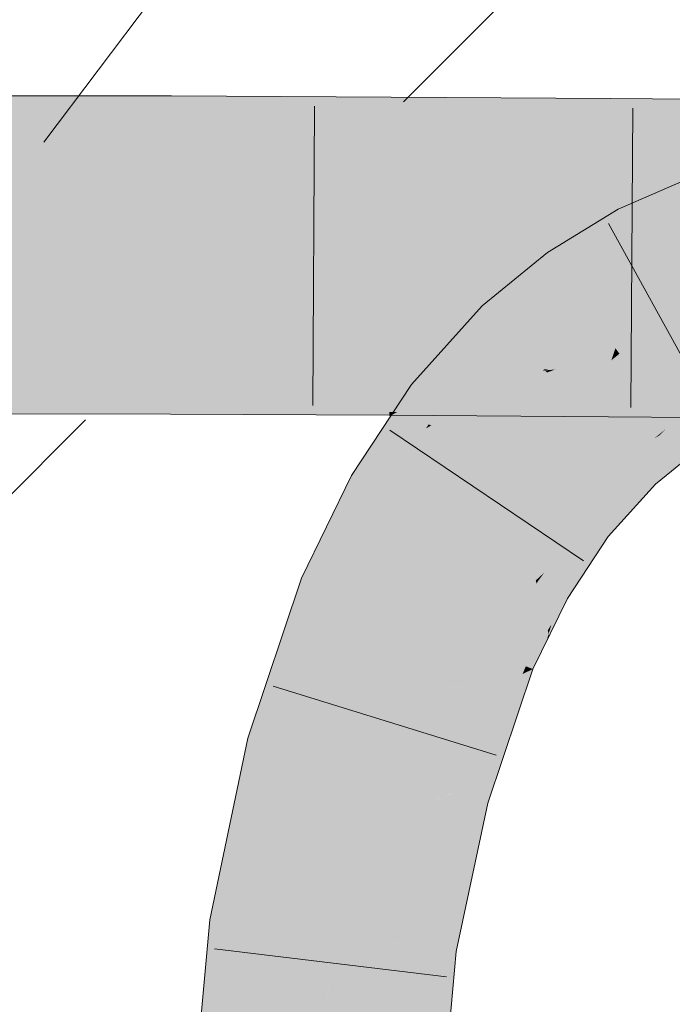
# Model space of a CAD drawing. Extents: x -620 to 300, y 62 to 1162.
# Tile 269 of 300: x 226.255 to 226.912, y 957.744 to 958.734. Entities that reach past the tile are written whole.
import ezdxf

# ---------------------------------------------------------------- set-up
doc = ezdxf.new("R2010")
doc.units = 0
doc.layers.get('0').update_dxf_attribs({"lineweight": 13})
doc.layers.add('E_Detail_Linie_Text_Bem', color=7, linetype='Continuous', lineweight=13)
for name, color, linetype, lineweight, true_color in [('E_Detail_Wandschraffur', 7, 'Continuous', 5, 0xc0c0c0), ('E_Leerrohr 25-A06G94ES8I', 7, 'Continuous', 9, 0xff8000), ('E_Leerrohr 25-Shading', 7, 'Continuous', 9, 0xff8000), ('E_Leerrohr 32-A06G94EU8I', 7, 'Continuous', 9, 0x00b300), ('E_Leerrohr 32-Shading', 7, 'Continuous', 9, 0x00b300)]:
    doc.layers.add(name, color=color, linetype=linetype, lineweight=lineweight, true_color=true_color)

# ---------------------------------------------------------------- blocks, each defined once
blk = doc.blocks.new('Shading-A06G94358I', base_point=(225.34361, 853.86963))
at = {"layer": 'E_Leerrohr 25-Shading', "color": 43, "true_color": 0xd7ab7f}
for points in [[(226.9355, 958.57764), (226.85738, 958.54376), (226.91357, 958.52832), (226.87422, 958.51129)], [(226.78616, 958.50031), (226.80733, 958.4704), (226.85738, 958.54376), (226.87422, 958.51129)], [(226.78616, 958.50031), (226.72047, 958.44635), (226.78865, 958.45508), (226.7382, 958.4281)], [(226.78616, 958.50031), (226.78865, 958.45508), (226.80733, 958.4704)], [(226.7382, 958.4281), (226.746, 958.4201), (226.78865, 958.45508)], [(226.7382, 958.4281), (226.72047, 958.44635), (226.64938, 958.36725), (226.64922, 958.36737)], [(226.746, 958.4201), (226.7382, 958.4281), (226.65854, 958.36017), (226.64938, 958.36725)], [(226.7189, 958.39008), (226.746, 958.4201), (226.66147, 958.35791), (226.65854, 958.36017)], [(226.7189, 958.39008), (226.66147, 958.35791), (226.69186, 958.37158)], [(226.7189, 958.39008), (226.69186, 958.37158), (226.70923, 958.37939)], [(226.70923, 958.37939), (226.69186, 958.37158), (226.70413, 958.37372), (226.67822, 958.36224)], [(226.69186, 958.37158), (226.66147, 958.35791), (226.67822, 958.36224), (226.66405, 958.3559)], [(226.67564, 958.36047), (226.66638, 958.35413), (226.70306, 958.37256), (226.67819, 958.34497)], [(226.70413, 958.37372), (226.67822, 958.36224), (226.70306, 958.37256), (226.67564, 958.36047)], [(226.65854, 958.36017), (226.64922, 958.36737), (226.64656, 958.34979), (226.6326, 958.34222)], [(226.66147, 958.35791), (226.65854, 958.36017), (226.64656, 958.34979)], [(226.66405, 958.3559), (226.66638, 958.35413), (226.67822, 958.36224)], [(226.62567, 958.33173), (226.66638, 958.35413), (226.63654, 958.34113), (226.66405, 958.3559)], [(226.66638, 958.35413), (226.62567, 958.33173), (226.64665, 958.33704)], [(226.6326, 958.34222), (226.62567, 958.33173), (226.64656, 958.34979)], [(226.66405, 958.3559), (226.66147, 958.35791), (226.63654, 958.34113), (226.64656, 958.34979)], [(226.64665, 958.33704), (226.67819, 958.34497), (226.66638, 958.35413)], [(226.95551, 958.35431), (226.90958, 958.32623), (226.93953, 958.3017), (226.93074, 958.29633)], [(226.6111, 958.26318), (226.67819, 958.34497), (226.60588, 958.3017), (226.64665, 958.33704)], [(226.67819, 958.34497), (226.6111, 958.26318), (226.66655, 958.32733)], [(226.64665, 958.33704), (226.62567, 958.33173), (226.60588, 958.3017)], [(226.66655, 958.32733), (226.6111, 958.26318), (226.66393, 958.32336), (226.61157, 958.26288)], [(226.61157, 958.26288), (226.62064, 958.25775), (226.66393, 958.32336)], [(226.90987, 958.32581), (226.90958, 958.32623), (226.87323, 958.28937), (226.90462, 958.3222)], [(226.90987, 958.32581), (226.87323, 958.28937), (226.87408, 958.28851)], [(226.87408, 958.28851), (226.89482, 958.26721), (226.90987, 958.32581), (226.93074, 958.29633)], [(226.89919, 958.31653), (226.90462, 958.3222), (226.89343, 958.31305)], [(226.87323, 958.28937), (226.89919, 958.31653), (226.86929, 958.2934), (226.89343, 958.31305)], [(226.6111, 958.26318), (226.60588, 958.3017), (226.58879, 958.27582)], [(226.85596, 958.26379), (226.87323, 958.28937), (226.81812, 958.23694), (226.86929, 958.2934)], [(226.87408, 958.28851), (226.87323, 958.28937), (226.83197, 958.22626), (226.8311, 958.22693)], [(226.83197, 958.22626), (226.84709, 958.2146), (226.87408, 958.28851), (226.89482, 958.26721)], [(226.58879, 958.27582), (226.53865, 958.17267), (226.6111, 958.26318), (226.54758, 958.16919)], [(226.6111, 958.26318), (226.54758, 958.16919), (226.61157, 958.26288), (226.54799, 958.16901)], [(226.54799, 958.16901), (226.57274, 958.1593), (226.61157, 958.26288), (226.62064, 958.25775)], [(226.85596, 958.26379), (226.81812, 958.23694), (226.82318, 958.23303)], [(226.8311, 958.22693), (226.85596, 958.26379), (226.82318, 958.23303)], [(226.81812, 958.23694), (226.77434, 958.17041), (226.81976, 958.23566)], [(226.77434, 958.17041), (226.78291, 958.17828), (226.81976, 958.23566), (226.82318, 958.23303)], [(226.78291, 958.17828), (226.82758, 958.21918), (226.82318, 958.23303), (226.8311, 958.22693)], [(226.83197, 958.22626), (226.8311, 958.22693), (226.80003, 958.15582), (226.79916, 958.15631)], [(226.80003, 958.15582), (226.80617, 958.15234), (226.83197, 958.22626), (226.84709, 958.2146)], [(226.78308, 958.16547), (226.82758, 958.21918), (226.77632, 958.16931), (226.78291, 958.17828)], [(226.79916, 958.15631), (226.82758, 958.21918), (226.78308, 958.16547)], [(226.53865, 958.17267), (226.51865, 958.11316), (226.54758, 958.16919)], [(226.78291, 958.17828), (226.77434, 958.17041), (226.77632, 958.16931)], [(226.54758, 958.16919), (226.51865, 958.11316), (226.54799, 958.16901), (226.51944, 958.11383)], [(226.51944, 958.11383), (226.57274, 958.1593), (226.54799, 958.16901)], [(226.77515, 958.16705), (226.77434, 958.17041), (226.73729, 958.09473)], [(226.73964, 958.09375), (226.77766, 958.15656), (226.73729, 958.09473), (226.77515, 958.16705)], [(226.77632, 958.16931), (226.77434, 958.17041), (226.77515, 958.16705)], [(226.77766, 958.15656), (226.78308, 958.16547), (226.77515, 958.16705), (226.77632, 958.16931)], [(226.77766, 958.15656), (226.79916, 958.15631), (226.78308, 958.16547)], [(226.51865, 958.11316), (226.48456, 958.01172), (226.57274, 958.1593), (226.51991, 958.00214)], [(226.77766, 958.15656), (226.73964, 958.09375), (226.78426, 958.12897), (226.7585, 958.08636)], [(226.79916, 958.15631), (226.77766, 958.15656), (226.79753, 958.15094), (226.78426, 958.12897)], [(226.80003, 958.15582), (226.79916, 958.15631), (226.78769, 958.11462), (226.78725, 958.11652)], [(226.78769, 958.11462), (226.80617, 958.15234), (226.80003, 958.15582)], [(226.78426, 958.12897), (226.78638, 958.12012), (226.79753, 958.15094), (226.79016, 958.12628)], [(226.7585, 958.08636), (226.76434, 958.08411), (226.78426, 958.12897), (226.78638, 958.12012)], [(226.78638, 958.12012), (226.78725, 958.11652), (226.79016, 958.12628)], [(226.76434, 958.08411), (226.77136, 958.0813), (226.78638, 958.12012), (226.78725, 958.11652)], [(226.78725, 958.11652), (226.77136, 958.0813), (226.78511, 958.10938)], [(226.78769, 958.11462), (226.78725, 958.11652), (226.78511, 958.10938)], [(226.73729, 958.09473), (226.72505, 958.05841), (226.73964, 958.09375)], [(226.74733, 958.09076), (226.73964, 958.09375), (226.73697, 958.06427), (226.72505, 958.05841)], [(226.75261, 958.07202), (226.7585, 958.08636), (226.73697, 958.06427), (226.74733, 958.09076)], [(226.76434, 958.08411), (226.7585, 958.08636), (226.76105, 958.07623), (226.75261, 958.07202)], [(226.76105, 958.07623), (226.77136, 958.0813), (226.76434, 958.08411)], [(226.70879, 957.95117), (226.76105, 958.07623), (226.70352, 957.95258), (226.75261, 958.07202)], [(226.76169, 958.05261), (226.77136, 958.0813), (226.75183, 958.05414), (226.76105, 958.07623)], [(226.73697, 958.06427), (226.72505, 958.05841), (226.69427, 957.95508), (226.69058, 957.95612)], [(226.70352, 957.95258), (226.75261, 958.07202), (226.69427, 957.95508), (226.73697, 958.06427)], [(226.72592, 957.94653), (226.76169, 958.05261), (226.70879, 957.95117), (226.75183, 958.05414)], [(226.44632, 957.82904), (226.48264, 957.82434), (226.48456, 958.01172), (226.51991, 958.00214)], [(226.69427, 957.95508), (226.69058, 957.95612), (226.65799, 957.80194), (226.65797, 957.80194)], [(226.66472, 957.80109), (226.70352, 957.95258), (226.65799, 957.80194), (226.69427, 957.95508)], [(226.70879, 957.95117), (226.70352, 957.95258), (226.66917, 957.80054), (226.66472, 957.80109)], [(226.66917, 957.80054), (226.69429, 957.7973), (226.70879, 957.95117), (226.72592, 957.94653)], [(226.41135, 957.44434), (226.44792, 957.44275), (226.44632, 957.82904), (226.48264, 957.82434)], [(226.66472, 957.80109), (226.65797, 957.80194), (226.62453, 957.43488)], [(226.66917, 957.80054), (226.66472, 957.80109), (226.62665, 957.43481), (226.62453, 957.43488)], [(226.62665, 957.43481), (226.6611, 957.43329), (226.66917, 957.80054), (226.69429, 957.7973)]]:
    blk.add_solid(points, dxfattribs=at)
at = {"layer": 'E_Leerrohr 25-Shading', "color": 31, "true_color": 0xfabd7f}
for points in [[(226.89404, 958.47296), (226.91357, 958.52832), (226.87422, 958.51129)], [(226.89404, 958.47296), (226.96371, 958.48132), (226.91357, 958.52832), (226.95435, 958.51746)], [(226.89404, 958.47296), (226.87422, 958.51129), (226.81454, 958.46027), (226.80733, 958.4704)], [(226.97008, 958.45673), (226.96371, 958.48132), (226.9064, 958.4491), (226.89404, 958.47296)], [(226.81454, 958.46027), (226.80733, 958.4704), (226.78865, 958.45508)], [(226.9064, 958.4491), (226.89404, 958.47296), (226.83099, 958.43707), (226.81454, 958.46027)], [(226.83099, 958.43707), (226.81454, 958.46027), (226.746, 958.4201), (226.78865, 958.45508)], [(226.89326, 958.42487), (226.9064, 958.4491), (226.84511, 958.41718), (226.83099, 958.43707)], [(226.91486, 958.4328), (226.9064, 958.4491), (226.90494, 958.4267), (226.89326, 958.42487)], [(226.95824, 958.45532), (226.9064, 958.4491), (226.91486, 958.4328)], [(226.84511, 958.41718), (226.83099, 958.43707), (226.76451, 958.40112), (226.746, 958.4201)], [(226.92075, 958.42139), (226.91486, 958.4328), (226.90494, 958.4267)], [(226.76451, 958.40112), (226.746, 958.4201), (226.7189, 958.39008)], [(226.88901, 958.41699), (226.89326, 958.42487), (226.85257, 958.40662), (226.84511, 958.41718)], [(226.89326, 958.42487), (226.88901, 958.41699), (226.90494, 958.4267)], [(226.88901, 958.41699), (226.92075, 958.42139), (226.90494, 958.4267)], [(226.88901, 958.41699), (226.91827, 958.3894), (226.92075, 958.42139), (226.93832, 958.38745)], [(226.80891, 958.39087), (226.85257, 958.40662), (226.76451, 958.40112), (226.84511, 958.41718)], [(226.88223, 958.41504), (226.85257, 958.40662), (226.87436, 958.40948), (226.85448, 958.40393)], [(226.87418, 958.40942), (226.85448, 958.40393), (226.85846, 958.39832)], [(226.88759, 958.3783), (226.87871, 958.41071), (226.86797, 958.38489), (226.85846, 958.39832)], [(226.87871, 958.41071), (226.87418, 958.40942), (226.85846, 958.39832)], [(226.87871, 958.41071), (226.88901, 958.41699), (226.87436, 958.40948), (226.88223, 958.41504)], [(226.89935, 958.38), (226.88901, 958.41699), (226.88673, 958.38141), (226.87871, 958.41071)], [(226.91827, 958.3894), (226.88901, 958.41699), (226.89613, 958.39154)], [(226.7776, 958.38763), (226.76451, 958.40112), (226.70923, 958.37939), (226.7189, 958.39008)], [(226.80891, 958.39087), (226.76451, 958.40112), (226.7776, 958.38763)], [(226.85448, 958.40393), (226.85257, 958.40662), (226.78357, 958.38153), (226.78342, 958.38165)], [(226.85448, 958.40393), (226.78357, 958.38153), (226.79401, 958.38251)], [(226.85448, 958.40393), (226.78555, 958.37946), (226.85037, 958.39172), (226.7861, 958.37891)], [(226.85448, 958.40393), (226.85037, 958.39172), (226.85846, 958.39832)], [(226.7776, 958.38763), (226.78252, 958.38257), (226.80891, 958.39087), (226.78726, 958.38306)], [(226.7861, 958.37891), (226.80765, 958.35675), (226.85037, 958.39172)], [(226.90462, 958.3222), (226.86617, 958.38562), (226.80765, 958.35675), (226.85037, 958.39172)], [(226.86617, 958.38562), (226.85846, 958.39832), (226.85037, 958.39172)], [(226.86797, 958.38489), (226.85846, 958.39832), (226.86617, 958.38562)], [(226.9137, 958.32874), (226.95551, 958.35431), (226.89613, 958.39154), (226.91827, 958.3894)], [(226.78342, 958.38165), (226.67819, 958.34497), (226.6868, 958.33832)], [(226.70306, 958.37256), (226.67819, 958.34497), (226.78169, 958.38104)], [(226.78342, 958.38165), (226.6868, 958.33832), (226.78555, 958.37946), (226.68887, 958.33673)], [(226.68887, 958.33673), (226.74815, 958.29095), (226.78555, 958.37946), (226.80765, 958.35675)], [(226.78252, 958.38257), (226.70413, 958.37372), (226.78169, 958.38104), (226.70306, 958.37256)], [(226.70923, 958.37939), (226.70413, 958.37372), (226.7776, 958.38763), (226.78252, 958.38257)], [(226.78252, 958.38257), (226.78169, 958.38104), (226.78342, 958.38165)], [(226.78252, 958.38257), (226.78342, 958.38165), (226.78726, 958.38306)], [(226.78357, 958.38153), (226.78555, 958.37946), (226.79401, 958.38251)], [(226.89702, 958.34393), (226.86797, 958.38489), (226.90462, 958.3222), (226.86617, 958.38562)], [(226.89702, 958.34393), (226.88759, 958.3783), (226.86797, 958.38489)], [(226.89702, 958.34393), (226.9137, 958.32874), (226.88673, 958.38141), (226.89935, 958.38)], [(226.80765, 958.35675), (226.74815, 958.29095), (226.86929, 958.2934), (226.80669, 958.24579)], [(226.89343, 958.31305), (226.90462, 958.3222), (226.81239, 958.35187), (226.80765, 958.35675)], [(226.86929, 958.2934), (226.89343, 958.31305), (226.81239, 958.35187)], [(226.67819, 958.34497), (226.66655, 958.32733), (226.6868, 958.33832)], [(226.9137, 958.32874), (226.89702, 958.34393), (226.90958, 958.32623)], [(226.90462, 958.3222), (226.90958, 958.32623), (226.89702, 958.34393)], [(226.6868, 958.33832), (226.66655, 958.32733), (226.68887, 958.33673), (226.66917, 958.32617)], [(226.66917, 958.32617), (226.74815, 958.29095), (226.68887, 958.33673)], [(226.74815, 958.29095), (226.66917, 958.32617), (226.62064, 958.25775), (226.66393, 958.32336)], [(226.66917, 958.32617), (226.66655, 958.32733), (226.66393, 958.32336)], [(226.74815, 958.29095), (226.62064, 958.25775), (226.69748, 958.21411)], [(226.74815, 958.29095), (226.69748, 958.21411), (226.80669, 958.24579), (226.73358, 958.1936)], [(226.80669, 958.24579), (226.81812, 958.23694), (226.86929, 958.2934)], [(226.57274, 958.1593), (226.65501, 958.12701), (226.62064, 958.25775), (226.69748, 958.21411)], [(226.80669, 958.24579), (226.73358, 958.1936), (226.81808, 958.237), (226.76105, 958.17798)], [(226.76105, 958.17798), (226.77434, 958.17041), (226.81808, 958.237), (226.81812, 958.23694)], [(226.69748, 958.21411), (226.66464, 958.14679), (226.73358, 958.1936)], [(226.73358, 958.1936), (226.66464, 958.14679), (226.76105, 958.17798), (226.74745, 958.16461)], [(226.74745, 958.16461), (226.77434, 958.17041), (226.76105, 958.17798)], [(226.74745, 958.16461), (226.66464, 958.14679), (226.69371, 958.11182), (226.65501, 958.12701)], [(226.77434, 958.17041), (226.74745, 958.16461), (226.73729, 958.09473), (226.69371, 958.11182)], [(226.51991, 958.00214), (226.60524, 957.97913), (226.57274, 958.1593), (226.65501, 958.12701)], [(226.65501, 958.12701), (226.63658, 958.07227), (226.73729, 958.09473), (226.72505, 958.05841)], [(226.69791, 958.06262), (226.63658, 958.07227), (226.63133, 957.97211), (226.60524, 957.97913)], [(226.71877, 958.05939), (226.69791, 958.06262), (226.66786, 957.96222), (226.63133, 957.97211)], [(226.69058, 957.95612), (226.72505, 958.05841), (226.66786, 957.96222), (226.71877, 958.05939)], [(226.48264, 957.82434), (226.5703, 957.81317), (226.51991, 958.00214), (226.60524, 957.97913)], [(226.60524, 957.97913), (226.59338, 957.92279), (226.63133, 957.97211)], [(226.63133, 957.97211), (226.59338, 957.92279), (226.66786, 957.96222), (226.65834, 957.94507)], [(226.69057, 957.95605), (226.65834, 957.94507), (226.63548, 957.80487), (226.58427, 957.8114)], [(226.65797, 957.80194), (226.69058, 957.95612), (226.63548, 957.80487), (226.69057, 957.95605)], [(226.65834, 957.94507), (226.69058, 957.95612), (226.66786, 957.96222)], [(226.65834, 957.94507), (226.59338, 957.92279), (226.58427, 957.8114), (226.5703, 957.81317)], [(226.44792, 957.44275), (226.53622, 957.43884), (226.48264, 957.82434), (226.5703, 957.81317)], [(226.5703, 957.81317), (226.56754, 957.78271), (226.58427, 957.8114)], [(226.56754, 957.78271), (226.65797, 957.80194), (226.58427, 957.8114)], [(226.56754, 957.78271), (226.53622, 957.43884), (226.65797, 957.80194), (226.62453, 957.43488)]]:
    blk.add_solid(points, dxfattribs=at)
at = {"layer": 'E_Leerrohr 32-Shading', "color": 83, "true_color": 0x7fbd7f}
for points in [[(226.40765, 958.64044), (226.4077, 958.65753), (226.18637, 958.64099), (226.18636, 958.6579)], [(226.62875, 958.63855), (226.62886, 958.65643), (226.40765, 958.64044), (226.4077, 958.65753)], [(226.84962, 958.63599), (226.84975, 958.65491), (226.62875, 958.63855), (226.62886, 958.65643)], [(227.07025, 958.63336), (227.07037, 958.65338), (226.84962, 958.63599), (226.84975, 958.65491)], [(226.18637, 958.64099), (226.18639, 958.61627), (226.40765, 958.64044), (226.40758, 958.61572)], [(226.40765, 958.64044), (226.40758, 958.61572), (226.62875, 958.63855), (226.62862, 958.61383)], [(226.62875, 958.63855), (226.62862, 958.61383), (226.84962, 958.63599), (226.84946, 958.61127)], [(226.84962, 958.63599), (226.84946, 958.61127), (227.07025, 958.63336), (227.0701, 958.60864)], [(226.18639, 958.61627), (226.18639, 958.61102), (226.40758, 958.61572), (226.40755, 958.61066)], [(226.40756, 958.61139), (226.40755, 958.61066), (226.62859, 958.61017), (226.62859, 958.60956)], [(226.62862, 958.61383), (226.40758, 958.61572), (226.62859, 958.61017), (226.40756, 958.61139)], [(226.84946, 958.61127), (226.62862, 958.61383), (226.84943, 958.60846), (226.62859, 958.61017)], [(226.62859, 958.61017), (226.62859, 958.60956), (226.84943, 958.60846), (226.84943, 958.60809)], [(226.84946, 958.61127), (226.84943, 958.60809), (227.0701, 958.60864), (227.07008, 958.60651)], [(226.40675, 958.36292), (226.40683, 958.3844), (226.18654, 958.36346), (226.18652, 958.3847)], [(226.40683, 958.38416), (226.40675, 958.36292), (226.62724, 958.38257), (226.62712, 958.36102)], [(226.62724, 958.38257), (226.62724, 958.3833), (226.40683, 958.38416), (226.40683, 958.3844)], [(226.62724, 958.38257), (226.62712, 958.36102), (226.84785, 958.38049), (226.8477, 958.35846)], [(226.84785, 958.38049), (226.84787, 958.38177), (226.62724, 958.38257), (226.62724, 958.3833)], [(226.86739, 958.38031), (226.84785, 958.38049), (226.88107, 958.35803), (226.8477, 958.35846)], [(226.84785, 958.38049), (226.89458, 958.38007), (226.84787, 958.38177), (226.88329, 958.38153)], [(227.06853, 958.35577), (226.89934, 958.38), (226.88107, 958.35803), (226.86739, 958.38031)], [(226.89458, 958.38007), (227.06866, 958.37836), (226.88329, 958.38153), (227.06868, 958.38025)], [(226.89934, 958.38), (227.06853, 958.35577), (227.06856, 958.36084)], [(227.06866, 958.37836), (226.89934, 958.38), (227.06856, 958.36084)], [(226.18655, 958.34222), (226.40669, 958.34167), (226.18654, 958.36346), (226.40675, 958.36292)], [(226.40675, 958.36292), (226.40669, 958.34167), (226.62712, 958.36102), (226.62698, 958.33978)], [(226.67374, 958.36047), (226.62712, 958.36102), (226.6349, 958.33972), (226.62698, 958.33978)], [(226.8477, 958.35846), (226.67374, 958.36047), (226.84756, 958.33722), (226.6349, 958.33972)], [(226.98598, 958.35681), (226.8477, 958.35846), (226.99179, 958.33551), (226.84756, 958.33722)], [(226.18655, 958.33789), (226.40668, 958.33752), (226.18655, 958.34222), (226.40669, 958.34167)], [(226.40668, 958.33752), (226.62697, 958.33643), (226.40669, 958.34167), (226.62698, 958.33978)], [(226.62698, 958.33978), (226.62697, 958.33643), (226.63492, 958.33972), (226.6288, 958.33643)], [(226.6288, 958.33643), (226.84753, 958.33496), (226.63492, 958.33972), (226.84756, 958.33722)], [(226.84756, 958.33722), (226.84753, 958.33496), (226.99994, 958.33539), (227.00024, 958.33386)]]:
    blk.add_solid(points, dxfattribs=at)
at = {"layer": 'E_Leerrohr 32-Shading', "color": 83, "true_color": 0x7fd57f}
for points in [[(226.40752, 958.59857), (226.40755, 958.61066), (226.1864, 958.59833), (226.18639, 958.61102)], [(226.62852, 958.5993), (226.62859, 958.60956), (226.40752, 958.59857), (226.40755, 958.61066)], [(226.84938, 958.6004), (226.84943, 958.60809), (226.62852, 958.5993), (226.62859, 958.60956)], [(227.07005, 958.6015), (227.07008, 958.60651), (226.84938, 958.6004), (226.84943, 958.60809)], [(226.18643, 958.53857), (226.40732, 958.53882), (226.1864, 958.59833), (226.40752, 958.59857)], [(226.40732, 958.53882), (226.62817, 958.53955), (226.40752, 958.59857), (226.62852, 958.5993)], [(226.62817, 958.53955), (226.84897, 958.54065), (226.62852, 958.5993), (226.84938, 958.6004)], [(226.84897, 958.54065), (227.06967, 958.54175), (226.84938, 958.6004), (227.07005, 958.6015)], [(226.18645, 958.51825), (226.40726, 958.51819), (226.18643, 958.53857), (226.40732, 958.53882)], [(226.40726, 958.51819), (226.62805, 958.51782), (226.40732, 958.53882), (226.62817, 958.53955)], [(226.62805, 958.51782), (226.8488, 958.5174), (226.62817, 958.53955), (226.84897, 958.54065)], [(226.84897, 958.54065), (226.8488, 958.5174), (227.01787, 958.5415), (226.92003, 958.51727)], [(226.18646, 958.49786), (226.4072, 958.49756), (226.18645, 958.51825), (226.40726, 958.51819)], [(226.40726, 958.51819), (226.4072, 958.49817), (226.62805, 958.51782), (226.62793, 958.49823)], [(226.62805, 958.51782), (226.62793, 958.49823), (226.8488, 958.5174), (226.84866, 958.49811)], [(226.8488, 958.5174), (226.84866, 958.49811), (227.06952, 958.51697), (227.06941, 958.49792)], [(226.40718, 958.49341), (226.4072, 958.49756), (226.18646, 958.49353), (226.18646, 958.49786)], [(226.4072, 958.49817), (226.4072, 958.49756), (226.62793, 958.49823), (226.62791, 958.49646)], [(226.62793, 958.49823), (226.62791, 958.49646), (226.84866, 958.49811), (226.84865, 958.49493)], [(226.84866, 958.49811), (226.84865, 958.49493), (227.06941, 958.49792), (227.06938, 958.49341)], [(226.18646, 958.48737), (226.40715, 958.48761), (226.18646, 958.49353), (226.40718, 958.49341)], [(226.40715, 958.48761), (226.407, 958.43634), (226.62787, 958.48834), (226.62756, 958.43713)], [(226.40715, 958.48761), (226.62787, 958.48834), (226.40718, 958.49341), (226.6279, 958.4931)], [(226.62791, 958.49506), (226.62791, 958.49646), (226.40718, 958.49585), (226.4072, 958.49756)], [(226.40718, 958.49341), (226.6279, 958.4931), (226.40718, 958.49585), (226.62791, 958.49506)], [(226.62787, 958.48834), (226.62756, 958.43713), (226.8486, 958.48944), (226.84825, 958.43823)], [(226.62787, 958.48834), (226.8486, 958.48944), (226.6279, 958.4931), (226.84863, 958.49268)], [(226.6279, 958.4931), (226.84863, 958.49268), (226.62791, 958.49506), (226.84865, 958.49402)], [(226.84865, 958.49402), (226.84865, 958.49493), (226.62791, 958.49506), (226.62791, 958.49646)], [(226.8486, 958.48944), (226.84825, 958.43823), (227.06937, 958.49054), (227.06905, 958.43933)], [(226.8486, 958.48944), (227.06937, 958.49054), (226.84863, 958.49268), (227.06937, 958.49219)], [(227.06937, 958.49219), (227.06938, 958.49341), (226.84863, 958.49268), (226.84865, 958.49493)], [(226.18652, 958.3847), (226.40683, 958.3844), (226.18646, 958.48737), (226.40715, 958.48761)], [(226.84825, 958.43823), (226.84787, 958.38177), (227.06905, 958.43933), (227.06868, 958.38025)], [(226.407, 958.43634), (226.40683, 958.3844), (226.62756, 958.43713), (226.62724, 958.3833)], [(226.62756, 958.43713), (226.62724, 958.3833), (226.84825, 958.43823), (226.84787, 958.38177)]]:
    blk.add_solid(points, dxfattribs=at)
blk = doc.blocks.new('Referenz-A06G94EW8I')
at = {"layer": 'E_Detail_Linie_Text_Bem', "color": 0, "linetype": 'Continuous', "ltscale": 0.13}
blk.add_line((226.27921, 958.61112), (227.94874, 960.81943), dxfattribs=at)
at = {"layer": 'E_Detail_Wandschraffur', "linetype": 'ByBlock', "ltscale": 0.13}
for p, q in [((226.64111, 958.65171), (227.48101, 959.49162)), ((225.01084, 957.02144), (226.32111, 958.33171))]:
    blk.add_line(p, q, dxfattribs=at)
at = {"layer": 'E_Leerrohr 25-A06G94ES8I', "linetype": 'Continuous', "ltscale": 0.13}
for p, q in [((226.85738, 958.54378), (226.9355, 958.57763)), ((226.78616, 958.50029), (226.85738, 958.54378)), ((226.96101, 958.32341), (226.84756, 958.52922)), ((226.72047, 958.44635), (226.78616, 958.50029)), ((226.64921, 958.36737), (226.72047, 958.44635)), ((226.58879, 958.27583), (226.64921, 958.36737)), ((226.82248, 958.19025), (226.62764, 958.32164)), ((226.89483, 958.26719), (226.93075, 958.29634)), ((226.53865, 958.17268), (226.58879, 958.27583)), ((226.84709, 958.21458), (226.89483, 958.26719)), ((226.80617, 958.15235), (226.84709, 958.21458)), ((226.48456, 958.01169), (226.53865, 958.17268)), ((226.77136, 958.08132), (226.80617, 958.15235)), ((226.72593, 957.94655), (226.77136, 958.08132)), ((226.73438, 957.99454), (226.50995, 958.06425)), ((226.44631, 957.82901), (226.48456, 958.01169)), ((226.6943, 957.79733), (226.72593, 957.94655)), ((226.41134, 957.44436), (226.44631, 957.82901)), ((226.68446, 957.77173), (226.45118, 957.80011)), ((226.6611, 957.43328), (226.6943, 957.79733))]:
    blk.add_line(p, q, dxfattribs=at)
at = {"layer": 'E_Leerrohr 32-A06G94EU8I', "linetype": 'Continuous', "ltscale": 0.13}
for p, q in [((226.40771, 958.65755), (226.18636, 958.65787)), ((226.62886, 958.65644), (226.40771, 958.65755)), ((226.84975, 958.65493), (226.62886, 958.65644)), ((226.5516, 958.64723), (226.55011, 958.34643)), ((227.07037, 958.65339), (226.84975, 958.65493)), ((226.87188, 958.64518), (226.86982, 958.34438)), ((226.40667, 958.33755), (226.18656, 958.33787)), ((226.62697, 958.33645), (226.40667, 958.33755)), ((226.84754, 958.33494), (226.62697, 958.33645)), ((227.06838, 958.3334), (226.84754, 958.33494))]:
    blk.add_line(p, q, dxfattribs=at)

msp = doc.modelspace()

# ---------------------------------------------------------------- block references
at = {"color": 8, "lineweight": 25, "ltscale": 0.25, "true_color": 0x808080}
msp.add_blockref('Referenz-A06G94EW8I', (0, 0), dxfattribs=at)
msp.add_blockref('Shading-A06G94358I', (225.34361, 853.86963))

doc.saveas('drawing.dxf')
